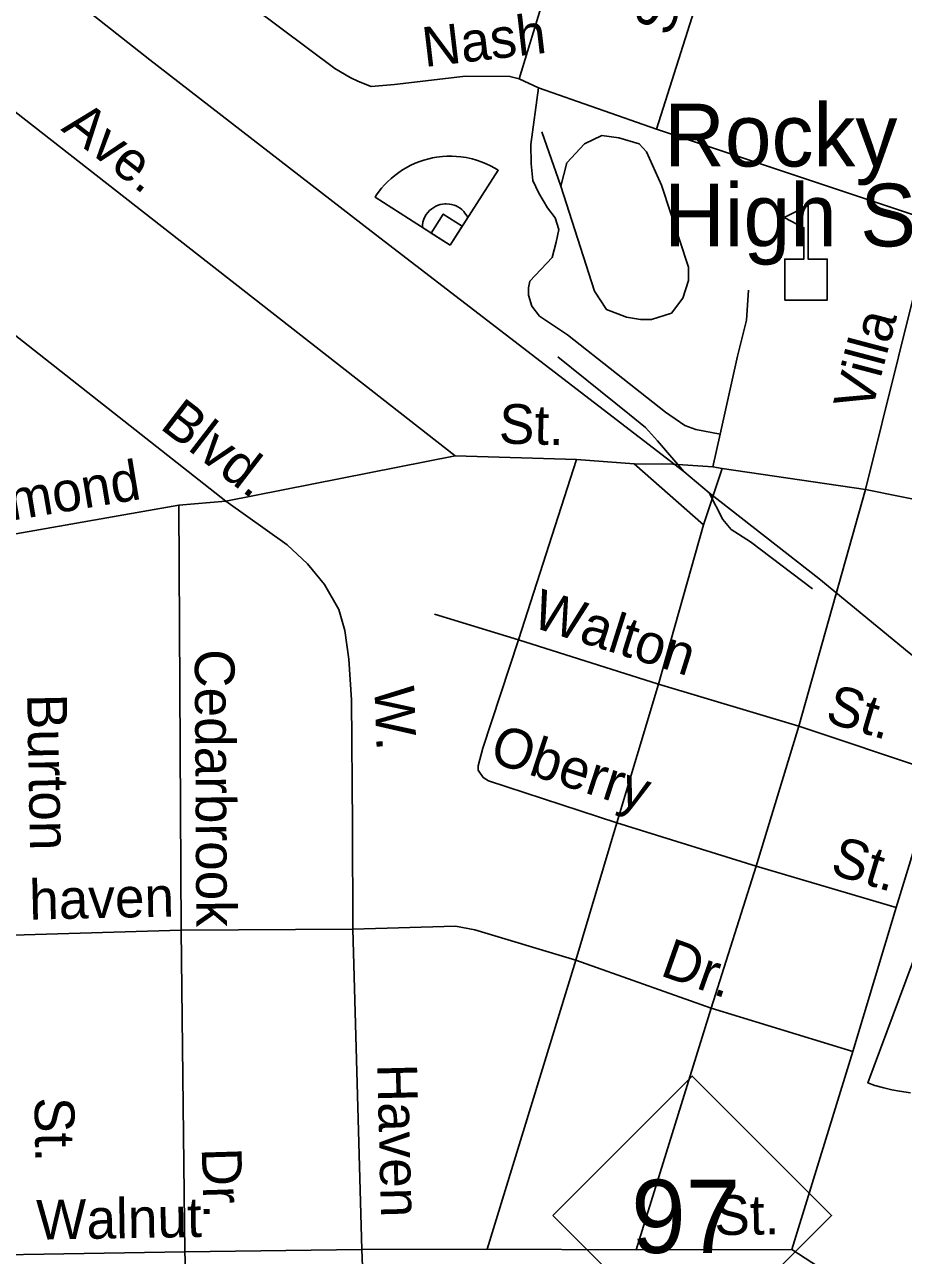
# Model space of a CAD drawing. Extents: x 2220236 to 2384410, y 720751 to 894131.
# Drawn here: x 2351158 to 2353258, y 797608 to 800551 of the extents above; entities that cross this region are included whole.
import ezdxf

# ---------------------------------------------------------------- set-up
doc = ezdxf.new("R2010")
doc.units = 0
doc.layers.add('Default', color=7, linetype='Continuous')

msp = doc.modelspace()

# ---------------------------------------------------------------- linework, layer by layer
at = {"layer": 'Default'}
for p, q in [((2352339.7, 800421.2), (2352480.1, 800880.7)), ((2352667.7, 800300.9), (2352813.5, 800760.9)), ((2350997.8, 800449.1), (2352186.7, 799519.8)), ((2352339.7, 800421.2), (2352386, 800399.9)), ((2352386, 800399.9), (2352667.7, 800300.9)), ((2352439.5, 800164.7), (2352394, 800294.5)), ((2352667.7, 800300.9), (2353326.2, 800080.8)), ((2353167.1, 799439.6), (2353326.2, 800080.8)), ((2351638.8, 799411.4), (2351056.7, 799870)), ((2352819.8, 799571.3), (2352802.8, 799493.1)), ((2351638.8, 799411.4), (2352186.7, 799519.8)), ((2352186.7, 799519.8), (2352476.5, 799511.2)), ((2352337.9, 799079.6), (2352476.5, 799511.2)), ((2352476.5, 799511.2), (2352614.6, 799500.9)), ((2352614.6, 799500.9), (2352780.4, 799355)), ((2352793.5, 799431.1), (2352732.8, 799482.3)), ((2352780.4, 799355), (2352824.8, 799489.4)), ((2352824.8, 799489.4), (2352802.8, 799493.1)), ((2352824.8, 799489.4), (2353167.1, 799439.6)), ((2351526.2, 799401.8), (2351638.8, 799411.4)), ((2353008.2, 798873.9), (2353167.1, 799439.6)), ((2353167.1, 799439.6), (2353511.5, 799369.8)), ((2351123.3, 799330.9), (2351526.2, 799401.8)), ((2351526.2, 799401.8), (2351532.4, 798386.2)), ((2352672.9, 798973.8), (2352780.4, 799355)), ((2352137.1, 799141.2), (2352337.9, 799079.6)), ((2352337.9, 799079.6), (2352672.9, 798973.8)), ((2352573, 798642.6), (2352672.9, 798973.8)), ((2352672.9, 798973.8), (2353008.2, 798873.9)), ((2353008.2, 798873.9), (2352906.2, 798538.8)), ((2353338.8, 798763), (2353008.2, 798873.9)), ((2352475, 798313.7), (2352573, 798642.6)), ((2352573, 798642.6), (2352906.2, 798538.8)), ((2353240.2, 798440.3), (2353286.9, 798590.9)), ((2352798.2, 798199.6), (2352906.2, 798538.8)), ((2352906.2, 798538.8), (2353240.2, 798440.3)), ((2353136.9, 798095.4), (2353240.2, 798440.3)), ((2351532.4, 798386.2), (2351129.8, 798374.2)), ((2351532.4, 798386.2), (2351942.2, 798388.2)), ((2351532.4, 798386.2), (2351540.8, 797617.2)), ((2351942.2, 798388.2), (2351963.9, 797622)), ((2352263.3, 797623.3), (2352475, 798313.7)), ((2352475, 798313.7), (2352798.2, 798199.6)), ((2352798.2, 798199.6), (2352619.3, 797621.5)), ((2352798.2, 798199.6), (2353136.9, 798095.4)), ((2353136.9, 798095.4), (2352991, 797622.7)), ((2351540.8, 797617.2), (2351107.9, 797609.4)), ((2351963.9, 797622), (2351540.8, 797617.2)), ((2352263.3, 797623.3), (2351963.9, 797622)), ((2351963.9, 797622), (2351974.9, 797333.9)), ((2352619.3, 797621.5), (2352263.3, 797623.3)), ((2352991, 797622.7), (2352619.3, 797621.5))]:
    msp.add_line(p, q, dxfattribs=at)
for points in [[(2348912.6, 802275.3), (2348958.8, 802252), (2349027.1, 802220.8), (2349214.3, 802131), (2349322.9, 802072.4), (2349409.4, 802027.5), (2349548.3, 801941.1), (2349691.5, 801840.9), (2349881.1, 801705.2), (2350183.8, 801470.9), (2350563.3, 801169.6), (2350765.2, 801012), (2351457.5, 800466.6), (2351986.3, 800057.1), (2352732.8, 799482.3)], [(2351703.9, 800591.6), (2351899.6, 800445.9), (2351935.8, 800424.3), (2351955.9, 800414.6), (2351986.1, 800403), (2352042, 800407.7), (2352211.6, 800427.6), (2352317.7, 800426.9), (2352339.7, 800421.2)], [(2352386, 800399.9), (2352367.6, 800263.7), (2352368.1, 800217.7), (2352372.7, 800177.7), (2352386.9, 800147.8), (2352407.4, 800112.3), (2352425.8, 800088.4), (2352434.1, 800060.5), (2352428.3, 800030.5), (2352418.8, 799994.3), (2352365.5, 799937.7), (2352361.7, 799921.7), (2352361.9, 799903.7), (2352370.3, 799877.9), (2352388.5, 799854), (2352455, 799808.9), (2352689.2, 799623.8), (2352735.5, 799592.2), (2352761.7, 799582.7), (2352819.8, 799571.3)], [(2352439.5, 800164.7), (2352453.5, 800219.9), (2352495.7, 800265.3), (2352536.8, 800285.8), (2352577.9, 800280.4), (2352626.6, 800265.3), (2352643.9, 800246.9)], [(2352643.9, 800246.9), (2352679.6, 800166.9), (2352744.4, 799971.1), (2352744.4, 799938.7), (2352730.4, 799896.5), (2352703.3, 799860.8), (2352655.8, 799845.7), (2352629.8, 799845.7), (2352596.3, 799851.1), (2352548.7, 799869.5), (2352519.5, 799913.8), (2352439.5, 800164.7)], [(2352819.8, 799571.3), (2352861.4, 799757.8), (2352882.5, 799843.9), (2352887.6, 799916)], [(2352431.7, 799756.5), (2352603.2, 799618.6), (2352641.7, 799587.2), (2352670, 799555.5), (2352732.8, 799482.3)], [(2352802.8, 799493.1), (2352706.7, 799500), (2352614.6, 799500.9)], [(2351638.8, 799411.4), (2351785.4, 799306.9), (2351833.8, 799261.5), (2351874.5, 799212.1), (2351909.1, 799152.5), (2351922.9, 799101.9), (2351932.4, 799033.3), (2351939.4, 798936.2), (2351941.4, 798637), (2351942.2, 798388.2)], [(2352793.5, 799431.1), (2353055.8, 799226.4), (2353271.9, 799048.9), (2353417.2, 798936.8), (2353518, 798857.9), (2353582.6, 798810.7), (2353627, 798777.3), (2353679.3, 798744), (2353768, 798689)], [(2352793.5, 799431.1), (2352826.1, 799367.4), (2352846.5, 799343.7), (2352892.7, 799314.3), (2353040.2, 799202.1)], [(2352337.9, 799079.6), (2352253, 798820.8), (2352241.5, 798778.5), (2352241.5, 798768.5), (2352253.9, 798750.8), (2352266, 798742.9), (2352573, 798642.6)], [(2351942.2, 798388.2), (2352187.5, 798395.3), (2352234.1, 798386.7), (2352475, 798313.7)], [(2353274.5, 797997.3), (2353248.8, 798000.6), (2353230.3, 798003.9), (2353210.6, 798008.6), (2353189.4, 798014.5), (2353172.9, 798020.5), (2353308.8, 798386.5)], [(2351540.8, 797617.2), (2351544, 797528.8), (2351535.3, 797482.6), (2351513.8, 797440.3), (2351468.3, 797393.8), (2351268.7, 797209.4), (2351036.9, 796984.8)], [(2352991, 797622.7), (2353163.7, 797510.2), (2353256.8, 797448.4)]]:
    msp.add_lwpolyline(points, dxfattribs=at)
for points in [[(2352174.5, 800023.2), (2351995.2, 800138.3), (2351998.7, 800143.6), (2352005, 800152.3), (2352011.1, 800160), (2352018.2, 800167.9), (2352025.1, 800175.1), (2352033.5, 800182.8), (2352042.2, 800190.3), (2352051.9, 800197.5), (2352061, 800203.6), (2352069.4, 800208.6), (2352079.6, 800213.9), (2352091.1, 800219.3), (2352102.5, 800223.7), (2352112.2, 800226.9), (2352123.7, 800230.1), (2352132.2, 800232.1), (2352142.5, 800233.9), (2352156.3, 800235.5), (2352166.9, 800236.2), (2352179.6, 800236.3), (2352190.3, 800235.7), (2352200.6, 800234.6), (2352213.1, 800232.8), (2352227.4, 800229.5), (2352238.1, 800226.7), (2352251.3, 800221.9), (2352260.9, 800218), (2352270.8, 800213.2), (2352281.4, 800207.6), (2352289.5, 800202.5)], [(2352174.5, 800023.2), (2352108.3, 800065.6), (2352108.5, 800071.5), (2352109.6, 800078.1), (2352111.9, 800085.3), (2352114.6, 800091.4), (2352117.8, 800096.7), (2352121.2, 800101.5), (2352125.6, 800106.3), (2352130.6, 800110.5), (2352135.4, 800113.8), (2352140.6, 800116.7), (2352146.1, 800119), (2352150.6, 800120.3), (2352156.5, 800121.5), (2352161.9, 800122), (2352165.2, 800122.3), (2352172.7, 800121.8), (2352178.2, 800120.7), (2352184, 800119.2), (2352188.9, 800117.2), (2352193.3, 800114.7), (2352198.3, 800111.7), (2352202.7, 800108.3), (2352207.1, 800104.2), (2352210.2, 800100.3), (2352213.3, 800096.2), (2352215.4, 800092.4), (2352217, 800089.3)], [(2352974.1, 799892), (2352974.1, 799990), (2353020.2, 799990), (2353020.2, 800065), (2352973.1, 800089.3), (2353029.8, 800118.5), (2353029.8, 799990), (2353075.8, 799990), (2353075.8, 799892)], [(2352174.5, 800023.2), (2352203.6, 800068.7), (2352158.2, 800097.8), (2352129, 800052.4)], [(2352420.3, 797703.8), (2352753.3, 798036.8), (2353086.3, 797703.8), (2352753.3, 797370.8)]]:
    msp.add_lwpolyline(points, close=True, dxfattribs=at)

# ---------------------------------------------------------------- texts
for s, rotation, p in [('S.', 72.2427, (2352701.9, 800520.1)), ('Nash', 6.6916, (2352113.6, 800449.1)), ('Ave.', 321.9872, (2351242.8, 800299.2)), ('Villa', 75.1756, (2353181.3, 799621.6)), ('Blvd.', 322.4265, (2351478.4, 799587)), ('St.', 358.2997, (2352290.4, 799549.5)), ('Hammond', 9.4743, (2350861.8, 799320.5)), ('Walton', 342.4727, (2352365.4, 799112)), ('Cedarbrook', 270.3498, (2351564.4, 799057.3)), ('W.', 272.1388, (2351993.6, 798968.1)), ('Burton', 271.1598, (2351163.8, 798950)), ('St.', 343.4082, (2353067.6, 798884.6)), ('Oberry', 341.907, (2352265.3, 798789.7)), ('St.', 343.3919, (2353079.7, 798521.3)), ('haven', 1.2782, (2351169.9, 798410.9)), ('Dr.', 340.5556, (2352673.7, 798278.4)), ('Haven', 271.4109, (2352000.6, 798065.5)), ('St.', 270.8863, (2351181.5, 797986)), ('Dr.', 271.7273, (2351581, 797864.5)), ('Walnut', 0.9597, (2351186.6, 797645.8)), ('St.', 0.7167, (2352806.6, 797656.7))]:
    msp.add_text(s, height=95, rotation=rotation, dxfattribs=at).set_placement(p)
for s, height, p in [('Rocky Mount', 150, (2352686.2, 800211.5)), ('High School', 150, (2352686.2, 800020.4)), ('97', 175, (2352607.4, 797614.1))]:
    msp.add_text(s, height=height, dxfattribs=at).set_placement(p)

doc.saveas('drawing.dxf')
